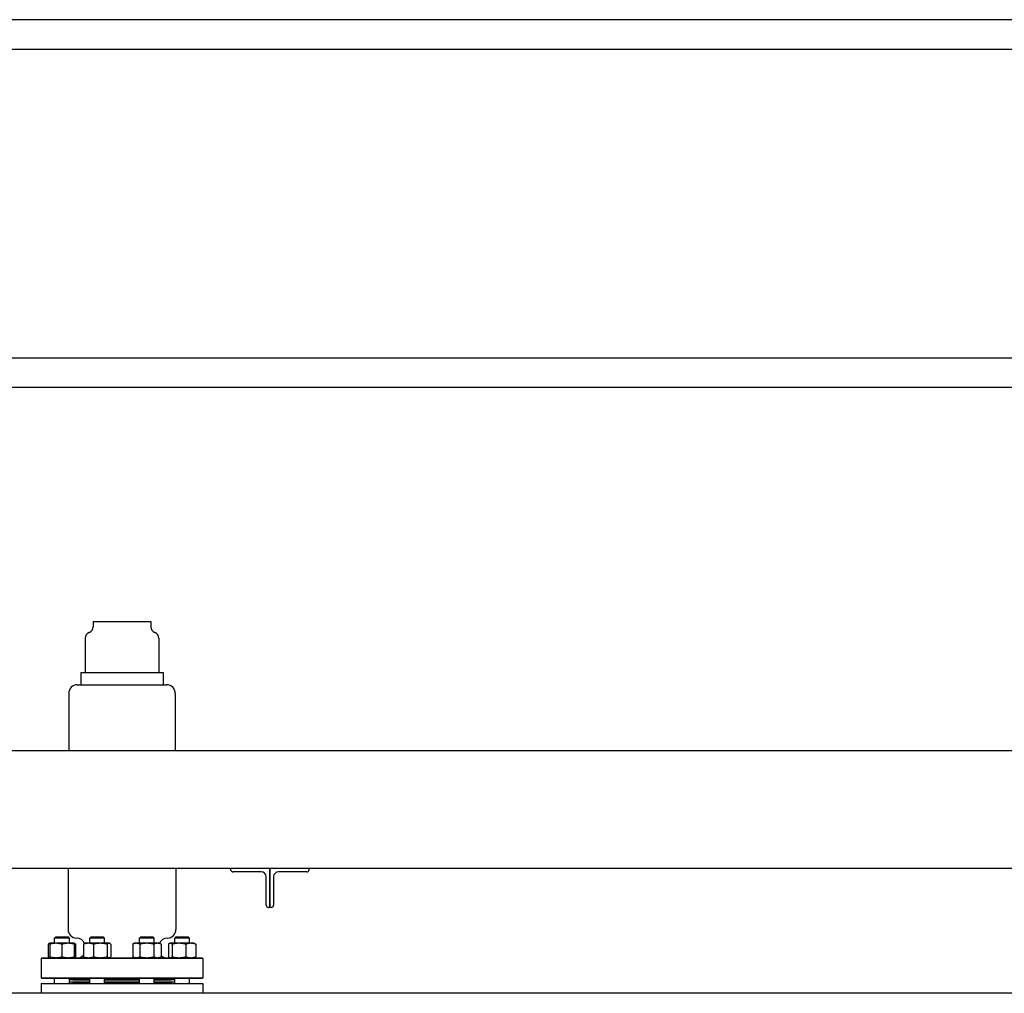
# Model space of a CAD drawing. Header units: inches. Extents: x 36 to 1719, y -84 to 1122.
# Tile 351 of 550: x 969 to 1019, y 416 to 466. Entities that reach past the tile are written whole.
import ezdxf

# ---------------------------------------------------------------- set-up
doc = ezdxf.new("R2010")
doc.units = ezdxf.units.IN
doc.header["$LTSCALE"] = 48
doc.header["$MEASUREMENT"] = 0
doc.layers.add('Visible (ANSI)', color=7, linetype='Continuous', lineweight=30)

msp = doc.modelspace()

# ---------------------------------------------------------------- linework, layer by layer
at = {"layer": 'Visible (ANSI)'}
for p, q in [((1023.58268, 465.73443), (916.33268, 465.73443)), ((917.45768, 464.23443), (1022.45768, 464.23443)), ((1022.45768, 448.48443), (917.45768, 448.48443)), ((1022.45768, 446.98443), (917.45768, 446.98443)), ((972.94893, 435.05193), (972.94893, 434.79365)), ((972.94893, 435.05193), (975.88643, 435.05193)), ((975.88643, 435.05193), (975.88643, 434.79365)), ((972.54268, 434.20818), (972.54268, 432.45818)), ((976.29268, 434.20818), (976.29268, 432.45818)), ((972.32393, 432.45818), (972.32393, 431.83318)), ((972.32393, 432.45818), (976.51143, 432.45818)), ((976.51143, 432.45818), (976.51143, 431.83318)), ((972.13643, 431.83318), (976.69893, 431.83318)), ((971.69893, 431.39568), (971.69893, 428.48443)), ((977.13643, 431.39568), (977.13643, 428.48443)), ((915.53768, 428.48443), (1024.37768, 428.48443)), ((918.99768, 422.48443), (1020.91768, 422.48443)), ((971.66768, 422.48443), (971.66768, 419.36193)), ((977.16768, 422.48443), (977.16768, 419.36193)), ((979.95768, 422.41643), (979.95768, 422.48443)), ((981.51968, 422.29643), (980.07768, 422.29643)), ((981.95768, 420.48443), (981.95768, 422.48443)), ((981.95768, 422.48443), (981.95768, 420.48443)), ((983.83768, 422.29643), (982.39568, 422.29643)), ((983.95768, 422.48443), (983.95768, 422.41643)), ((981.76968, 420.60443), (981.76968, 422.04643)), ((982.14568, 422.04643), (982.14568, 420.60443)), ((981.95768, 420.48443), (981.88968, 420.48443)), ((982.02568, 420.48443), (981.95768, 420.48443)), ((971.04483, 418.98943), (970.98233, 418.92693)), ((971.73233, 418.92693), (970.98233, 418.92693)), ((970.98233, 418.65843), (970.98233, 418.92693)), ((971.04483, 418.98943), (971.66983, 418.98943)), ((971.66983, 418.98943), (971.73233, 418.92693)), ((971.73233, 418.65843), (971.73233, 418.92693)), ((972.83754, 418.98943), (972.77504, 418.92693)), ((973.52504, 418.92693), (972.77504, 418.92693)), ((972.77504, 418.65843), (972.77504, 418.92693)), ((972.83754, 418.98943), (973.46254, 418.98943)), ((973.46254, 418.98943), (973.52504, 418.92693)), ((973.52504, 418.65843), (973.52504, 418.92693)), ((975.37282, 418.98943), (975.31032, 418.92693)), ((976.06032, 418.92693), (975.31032, 418.92693)), ((975.31032, 418.65843), (975.31032, 418.92693)), ((975.37282, 418.98943), (975.99782, 418.98943)), ((975.99782, 418.98943), (976.06032, 418.92693)), ((976.06032, 418.65843), (976.06032, 418.92693)), ((977.16553, 418.98943), (977.10303, 418.92693)), ((977.85303, 418.92693), (977.10303, 418.92693)), ((977.10303, 418.65843), (977.10303, 418.92693)), ((977.16553, 418.98943), (977.79053, 418.98943)), ((977.79053, 418.98943), (977.85303, 418.92693)), ((977.85303, 418.65843), (977.85303, 418.92693)), ((970.66023, 418.61334), (970.66023, 417.96951)), ((970.73233, 418.65843), (970.71028, 418.64815)), ((971.04483, 418.65843), (970.73233, 418.65843)), ((970.73233, 418.61334), (970.73233, 417.96951)), ((971.66983, 418.65843), (971.04483, 418.65843)), ((971.35733, 418.61334), (971.35733, 417.96951)), ((971.98233, 418.65843), (971.66983, 418.65843)), ((971.98233, 418.65843), (972.00438, 418.64815)), ((971.98233, 418.61334), (971.98233, 417.96951)), ((972.05443, 418.61334), (972.05443, 417.96951)), ((972.45295, 418.61334), (972.45295, 417.96951)), ((972.52504, 418.65843), (972.503, 418.64815)), ((972.7081, 418.65843), (972.52504, 418.65843)), ((973.3118, 418.65843), (972.7081, 418.65843)), ((972.96326, 418.61334), (972.96326, 417.96951)), ((973.75375, 418.65843), (973.3118, 418.65843)), ((973.66035, 418.61334), (973.66035, 417.96951)), ((973.77504, 418.65843), (973.75375, 418.65843)), ((973.77504, 418.65843), (973.79709, 418.64815)), ((973.84714, 418.61334), (973.84714, 417.96951)), ((975.06032, 418.65843), (974.96363, 418.61334)), ((974.96363, 418.61334), (974.96363, 417.96951)), ((975.14405, 418.65843), (975.06032, 418.65843)), ((975.68532, 418.65843), (975.14405, 418.65843)), ((975.32448, 418.61334), (975.32448, 417.96951)), ((976.22659, 418.65843), (975.68532, 418.65843)), ((976.04616, 418.61334), (976.04616, 417.96951)), ((976.31032, 418.65843), (976.22659, 418.65843)), ((976.31032, 418.65843), (976.40701, 418.61334)), ((976.40701, 418.61334), (976.40701, 417.96951)), ((976.78094, 418.61334), (976.78094, 417.96951)), ((976.85303, 418.65843), (976.83099, 418.64815)), ((976.87433, 418.65843), (976.85303, 418.65843)), ((977.31627, 418.65843), (976.87433, 418.65843)), ((976.96772, 418.61334), (976.96772, 417.96951)), ((977.91997, 418.65843), (977.31627, 418.65843)), ((977.66482, 418.61334), (977.66482, 417.96951)), ((978.10303, 418.65843), (977.91997, 418.65843)), ((978.10303, 418.65843), (978.12508, 418.64815)), ((978.17513, 418.61334), (978.17513, 417.96951)), ((970.33435, 417.92443), (970.29268, 417.88276)), ((978.54268, 417.88276), (970.29268, 417.88276)), ((970.29268, 417.88276), (970.29268, 416.90609)), ((970.33435, 417.92443), (978.50102, 417.92443)), ((970.73233, 417.92443), (970.71028, 417.93471)), ((971.98233, 417.92443), (972.00438, 417.93471)), ((972.52504, 417.92443), (972.503, 417.93471)), ((973.77504, 417.92443), (973.79709, 417.93471)), ((975.06032, 417.92443), (974.96363, 417.96951)), ((976.31032, 417.92443), (976.40701, 417.96951)), ((976.85303, 417.92443), (976.83099, 417.93471)), ((978.10303, 417.92443), (978.12508, 417.93471)), ((978.50102, 417.92443), (978.54268, 417.88276)), ((978.54268, 417.88276), (978.54268, 416.90609)), ((970.33435, 416.86443), (970.29268, 416.90609)), ((970.29268, 416.90609), (978.54268, 416.90609)), ((978.50102, 416.86443), (970.33435, 416.86443)), ((970.98233, 416.61193), (970.98233, 416.86443)), ((971.73233, 416.61193), (971.73233, 416.86443)), ((972.77504, 416.79693), (971.73233, 416.79693)), ((971.91768, 416.86443), (971.91768, 416.80193)), ((971.91768, 416.80193), (972.77504, 416.80193)), ((972.04268, 416.79693), (972.04268, 416.80193)), ((972.77504, 416.61193), (972.77504, 416.86443)), ((973.52504, 416.61193), (973.52504, 416.86443)), ((973.52504, 416.80193), (975.31032, 416.80193)), ((975.31032, 416.79693), (973.52504, 416.79693)), ((975.31032, 416.61193), (975.31032, 416.86443)), ((976.06032, 416.61193), (976.06032, 416.86443)), ((976.06032, 416.80193), (976.91768, 416.80193)), ((977.10303, 416.79693), (976.06032, 416.79693)), ((976.79268, 416.79693), (976.79268, 416.80193)), ((976.91768, 416.86443), (976.91768, 416.80193)), ((977.10303, 416.61193), (977.10303, 416.86443)), ((977.85303, 416.61193), (977.85303, 416.86443)), ((978.50102, 416.86443), (978.54268, 416.90609)), ((970.29268, 416.61193), (970.29268, 416.10943)), ((970.29268, 416.61193), (978.54268, 416.61193)), ((972.77504, 416.67693), (971.73233, 416.67693)), ((971.91768, 416.67193), (971.91768, 416.61193)), ((971.91768, 416.67193), (972.77504, 416.67193)), ((972.04268, 416.67193), (972.04268, 416.67693)), ((975.31032, 416.67693), (973.52504, 416.67693)), ((973.52504, 416.67193), (975.31032, 416.67193)), ((977.10303, 416.67693), (976.06032, 416.67693)), ((976.06032, 416.67193), (976.91768, 416.67193)), ((976.79268, 416.67193), (976.79268, 416.67693)), ((976.91768, 416.67193), (976.91768, 416.61193)), ((978.54268, 416.61193), (978.54268, 416.10943)), ((1025.91768, 416.10943), (748.91768, 416.10943))]:
    msp.add_line(p, q, dxfattribs=at)
for centre, radius, start, end in [((972.63643, 434.79365), 0.3125, 290.487315, 0), ((976.19893, 434.79365), 0.3125, 180, 249.512685), ((972.85518, 434.20818), 0.3125, 110.487315, 180), ((975.98018, 434.20818), 0.3125, 0, 69.512685), ((972.13643, 431.39568), 0.4375, 90, 180), ((976.69893, 431.39568), 0.4375, 0, 90), ((980.07768, 422.41643), 0.12, 180, 270), ((981.51968, 422.04643), 0.25, 0, 90), ((982.39568, 422.04643), 0.25, 90, 180), ((983.83768, 422.41643), 0.12, 270, 0), ((981.88968, 420.60443), 0.12, 180, 270), ((982.02568, 420.60443), 0.12, 270, 0), ((972.10518, 419.36193), 0.4375, 180, 270), ((976.73018, 419.36193), 0.4375, 270, 0), ((972.10518, 418.48693), 0.4375, 22.116419, 90), ((976.73018, 418.48693), 0.4375, 90, 157.883581), ((972.16768, 418.29943), 0.375, 270, 319.52635), ((976.66768, 418.29943), 0.375, 225.96252, 270)]:
    msp.add_arc(centre, radius, start, end, dxfattribs=at)
for points, weights in [([(970.73233, 418.65591), (970.69872, 418.64801), (970.66023, 418.61334)], [1.01375847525, 1.02892942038, 1]), ([(970.73233, 418.61334), (970.73233, 418.65843), (970.73233, 418.65843)], [1, 1.0379548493, 1]), ([(971.04483, 418.65843), (970.8998, 418.65843), (970.73233, 418.61334)], [1, 1.0379548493, 1]), ([(971.35733, 418.61334), (971.18986, 418.65843), (971.04483, 418.65843)], [1, 1.0379548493, 1]), ([(971.66983, 418.65843), (971.5248, 418.65843), (971.35733, 418.61334)], [1, 1.0379548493, 1]), ([(971.98233, 418.61334), (971.81486, 418.65843), (971.66983, 418.65843)], [1, 1.0379548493, 1]), ([(971.98233, 418.65843), (971.98233, 418.65843), (971.98233, 418.61334)], [1, 1.0379548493, 1]), ([(972.05443, 418.61334), (972.01721, 418.62561), (971.98233, 418.63441)], [1, 1.01005189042, 1.01477953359]), ([(972.00438, 418.64815), (972.02804, 418.63711), (972.05443, 418.61334)], [1.01895290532, 1.01965956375, 1]), ([(972.7081, 418.65843), (972.58968, 418.65843), (972.45295, 418.61334)], [1, 1.0379548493, 1]), ([(972.45295, 418.61334), (972.47934, 418.63711), (972.503, 418.64815)], [1, 1.01965956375, 1.01895290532]), ([(972.96326, 418.61334), (972.82652, 418.65843), (972.7081, 418.65843)], [1, 1.0379548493, 1]), ([(973.3118, 418.65843), (973.15004, 418.65843), (972.96326, 418.61334)], [1, 1.0379548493, 1]), ([(973.66035, 418.61334), (973.47357, 418.65843), (973.3118, 418.65843)], [1, 1.0379548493, 1]), ([(973.75375, 418.65843), (973.7104, 418.65843), (973.66035, 418.61334)], [1, 1.0379548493, 1]), ([(973.84714, 418.61334), (973.79709, 418.65843), (973.75375, 418.65843)], [1, 1.0379548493, 1]), ([(975.14405, 418.65843), (975.06032, 418.65843), (974.96363, 418.61334)], [1, 1.0379548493, 1]), ([(975.32448, 418.61334), (975.22779, 418.65843), (975.14405, 418.65843)], [1, 1.0379548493, 1]), ([(975.68532, 418.65843), (975.51785, 418.65843), (975.32448, 418.61334)], [1, 1.0379548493, 1]), ([(976.04616, 418.61334), (975.85279, 418.65843), (975.68532, 418.65843)], [1, 1.0379548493, 1]), ([(976.22659, 418.65843), (976.14285, 418.65843), (976.04616, 418.61334)], [1, 1.0379548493, 1]), ([(976.40701, 418.61334), (976.31032, 418.65843), (976.22659, 418.65843)], [1, 1.0379548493, 1]), ([(976.87433, 418.65843), (976.83099, 418.65843), (976.78094, 418.61334)], [1, 1.0379548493, 1]), ([(976.96772, 418.61334), (976.91767, 418.65843), (976.87433, 418.65843)], [1, 1.0379548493, 1]), ([(977.31627, 418.65843), (977.15451, 418.65843), (976.96772, 418.61334)], [1, 1.0379548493, 1]), ([(977.66482, 418.61334), (977.47803, 418.65843), (977.31627, 418.65843)], [1, 1.0379548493, 1]), ([(977.91997, 418.65843), (977.80156, 418.65843), (977.66482, 418.61334)], [1, 1.0379548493, 1]), ([(978.17513, 418.61334), (978.03839, 418.65843), (977.91997, 418.65843)], [1, 1.0379548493, 1]), ([(978.12508, 418.64815), (978.14874, 418.63711), (978.17513, 418.61334)], [1.01895290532, 1.01965956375, 1]), ([(970.66023, 417.96951), (970.69872, 417.93485), (970.73233, 417.92694)], [1, 1.02892942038, 1.01375847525]), ([(970.73233, 417.92443), (970.73233, 417.92443), (970.73233, 417.96951)], [1, 1.0379548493, 1]), ([(970.73233, 417.96951), (970.8998, 417.92443), (971.04483, 417.92443)], [1, 1.0379548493, 1]), ([(971.04483, 417.92443), (971.18986, 417.92443), (971.35733, 417.96951)], [1, 1.0379548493, 1]), ([(971.35733, 417.96951), (971.5248, 417.92443), (971.66983, 417.92443)], [1, 1.0379548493, 1]), ([(971.66983, 417.92443), (971.81486, 417.92443), (971.98233, 417.96951)], [1, 1.0379548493, 1]), ([(971.98233, 417.94844), (972.01721, 417.95724), (972.05443, 417.96951)], [1.01477953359, 1.01005189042, 1]), ([(971.98233, 417.96951), (971.98233, 417.92443), (971.98233, 417.92443)], [1, 1.0379548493, 1]), ([(972.05443, 417.96951), (972.02804, 417.94574), (972.00438, 417.93471)], [1, 1.01965956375, 1.01895290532]), ([(972.503, 417.93471), (972.47934, 417.94574), (972.45295, 417.96951)], [1.01895290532, 1.01965956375, 1]), ([(972.45295, 417.96951), (972.58968, 417.92443), (972.7081, 417.92443)], [1, 1.0379548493, 1]), ([(972.7081, 417.92443), (972.82652, 417.92443), (972.96326, 417.96951)], [1, 1.0379548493, 1]), ([(972.96326, 417.96951), (973.15004, 417.92443), (973.3118, 417.92443)], [1, 1.0379548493, 1]), ([(973.3118, 417.92443), (973.47357, 417.92443), (973.66035, 417.96951)], [1, 1.0379548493, 1]), ([(973.66035, 417.96951), (973.7104, 417.92443), (973.75375, 417.92443)], [1, 1.0379548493, 1]), ([(973.75375, 417.92443), (973.79709, 417.92443), (973.84714, 417.96951)], [1, 1.0379548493, 1]), ([(974.96363, 417.96951), (975.06032, 417.92443), (975.14405, 417.92443)], [1, 1.0379548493, 1]), ([(975.14405, 417.92443), (975.22779, 417.92443), (975.32448, 417.96951)], [1, 1.0379548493, 1]), ([(975.32448, 417.96951), (975.51785, 417.92443), (975.68532, 417.92443)], [1, 1.0379548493, 1]), ([(975.68532, 417.92443), (975.85279, 417.92443), (976.04616, 417.96951)], [1, 1.0379548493, 1]), ([(976.04616, 417.96951), (976.14285, 417.92443), (976.22659, 417.92443)], [1, 1.0379548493, 1]), ([(976.22659, 417.92443), (976.31032, 417.92443), (976.40701, 417.96951)], [1, 1.0379548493, 1]), ([(976.78094, 417.96951), (976.83099, 417.92443), (976.87433, 417.92443)], [1, 1.0379548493, 1]), ([(976.87433, 417.92443), (976.91767, 417.92443), (976.96772, 417.96951)], [1, 1.0379548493, 1]), ([(976.96772, 417.96951), (977.15451, 417.92443), (977.31627, 417.92443)], [1, 1.0379548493, 1]), ([(977.31627, 417.92443), (977.47803, 417.92443), (977.66482, 417.96951)], [1, 1.0379548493, 1]), ([(977.66482, 417.96951), (977.80156, 417.92443), (977.91997, 417.92443)], [1, 1.0379548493, 1]), ([(977.91997, 417.92443), (978.03839, 417.92443), (978.17513, 417.96951)], [1, 1.0379548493, 1]), ([(978.17513, 417.96951), (978.14874, 417.94574), (978.12508, 417.93471)], [1, 1.01965956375, 1.01895290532])]:
    msp.add_rational_spline(points, weights, degree=2, dxfattribs=at)

doc.saveas('drawing.dxf')
